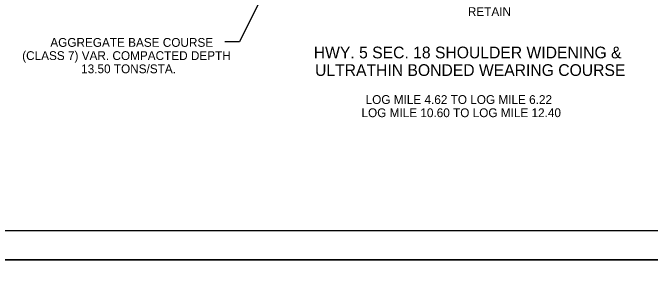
# Model space of a CAD drawing. Extents: x 2263886 to 2266026, y -3122850 to -3121850.
# Drawn here: x 2265448.3 to 2265491.77, y -3122444.79 to -3122426.95 of the extents above; entities that cross this region are included whole.
import ezdxf

# ---------------------------------------------------------------- set-up
doc = ezdxf.new("R2010")
doc.units = 0
for name, color, linetype in [('_CIVIL_CONSTRUCTION', 7, 'Continuous'), ('R_Border Prem', 7, 'Continuous'), ('R_Draft', 7, 'Continuous')]:
    doc.layers.add(name, color=color, linetype=linetype)

msp = doc.modelspace()

# ---------------------------------------------------------------- linework, layer by layer
at = {"layer": '_CIVIL_CONSTRUCTION'}
for p, q in [((2265359.022, -3122443.82), (2265525.688, -3122443.82)), ((2265359.025, -3122443.817), (2265525.692, -3122443.817))]:
    msp.add_line(p, q, dxfattribs=at)
for points in [[(2265359.022, -3122337.151), (2265525.692, -3122337.151), (2265525.692, -3122443.82), (2265359.022, -3122443.82)], [(2265482.186, -3122339.098), (2265482.186, -3122344.038), (2265500.052, -3122344.038), (2265500.052, -3122345.498), (2265511.651, -3122345.498), (2265511.651, -3122357.664), (2265523.316, -3122357.664), (2265523.316, -3122441.828), (2265365.226, -3122441.828), (2265365.226, -3122339.098)], [(2265359.018, -3122443.82), (2265525.688, -3122443.82), (2265525.688, -3122550.488), (2265359.018, -3122550.488)]]:
    msp.add_lwpolyline(points, close=True, dxfattribs=at)
at = {"layer": 'R_Border Prem'}
for p, q in [((2265465.394, -3122425.643), (2265463.773, -3122428.943)), ((2265463.773, -3122428.943), (2265462.773, -3122428.943))]:
    msp.add_line(p, q, dxfattribs=at)
at = {"layer": 'R_Draft'}
msp.add_line((2265523.316, -3122441.828), (2265365.226, -3122441.828), dxfattribs=at)

# ---------------------------------------------------------------- texts
at = {"layer": 'R_Border Prem'}
msp.add_text('RETAIN', height=0.6, rotation=360, dxfattribs=at).set_placement((2265479.336, -3122427.176))
for s, height, p in [('AGGREGATE BASE COURSE', 0.6, (2265450.865, -3122429.279)), ('(CLASS 7) VAR. COMPACTED DEPTH', 0.6, (2265448.947, -3122430.179)), ('HWY. 5 SEC. 18 SHOULDER WIDENING & ', 0.8, (2265468.828, -3122430.065)), ('13.50 TONS/STA.', 0.6, (2265452.967, -3122431.079)), ('ULTRATHIN BONDED WEARING COURSE', 0.8, (2265468.916, -3122431.265)), ('LOG MILE 4.62 TO LOG MILE 6.22', 0.6, (2265472.364, -3122433.176)), ('LOG MILE 10.60 TO LOG MILE 12.40', 0.6, (2265472.083, -3122434.076))]:
    msp.add_text(s, height=height, dxfattribs=at).set_placement(p)

doc.saveas('drawing.dxf')
